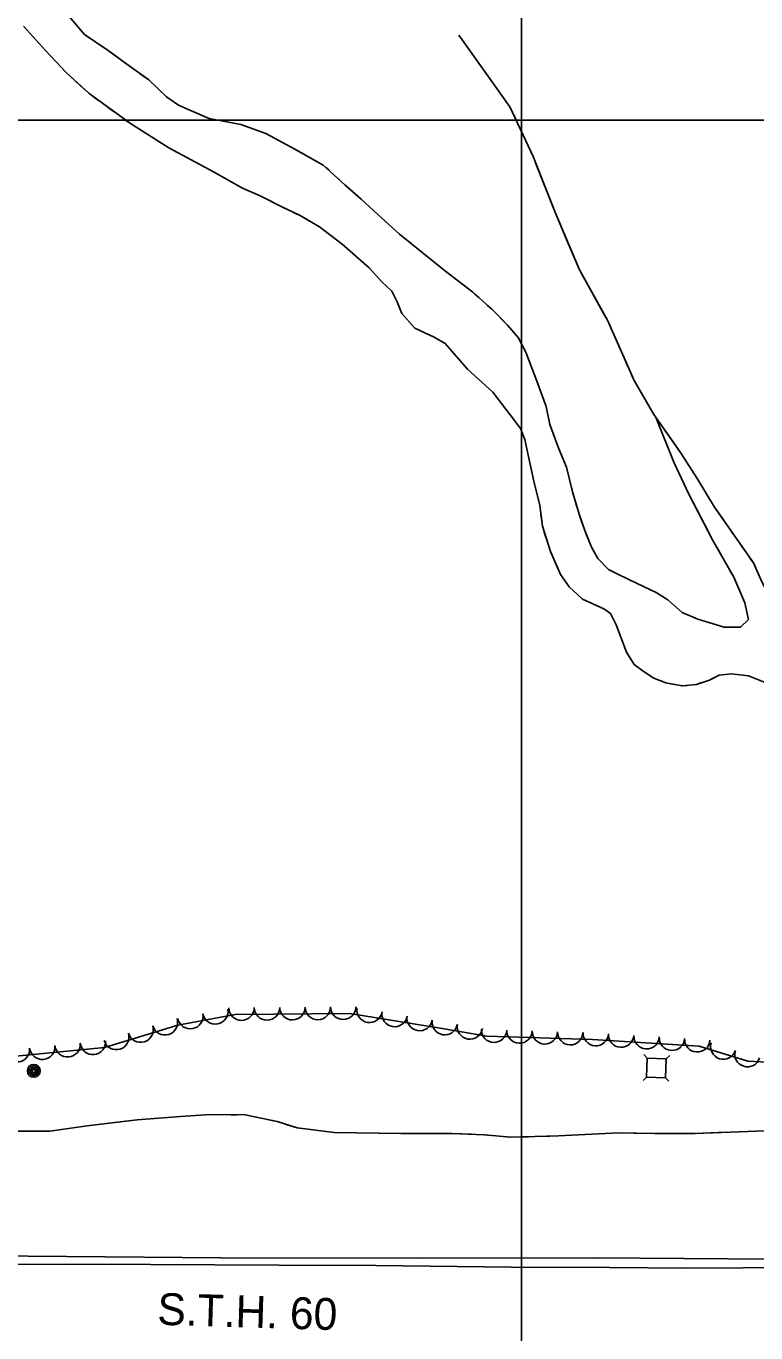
# Model space of a CAD drawing. Extents: x 353423 to 364002, y 127000 to 201942.
# Drawn here: x 359844.4 to 360073.6, y 148118.9 to 148529.5 of the extents above; entities that cross this region are included whole.
import ezdxf

# ---------------------------------------------------------------- set-up
doc = ezdxf.new("R2010")
doc.units = 0
for name, color, linetype in [('E_DTM_SlopeTop', 7, 'Continuous'), ('E_FEN_Generic', 7, 'Continuous'), ('E_LAND_BrushLine', 7, 'Continuous'), ('E_LAND_TreeLine', 7, 'Continuous'), ('E_RW_IP', 7, 'Continuous'), ('E_SGN', 7, 'Continuous'), ('E_STRUCT_WingWall', 7, 'Continuous')]:
    doc.layers.add(name, color=color, linetype=linetype)

msp = doc.modelspace()

# ---------------------------------------------------------------- linework, layer by layer
at = {"layer": 'E_DTM_SlopeTop'}
for points in [[(359440.35, 148147.16), (359490.09, 148146.3), (359554.53, 148145.81), (359624.51, 148145.35), (359689.56, 148144.52), (359760.01, 148143.79), (359832.83, 148143.09), (359905.62, 148142.52), (359967.45, 148142.36), (360023.38, 148142.52), (360078.48, 148142.04), (360100.48, 148142.08), (360134.05, 148142.98), (360182.97, 148144.43), (360226.12, 148146.08), (360255.83, 148149.09), (360282.99, 148152.61), (360316.83, 148157.94), (360344.45, 148162.22)], [(359440.19, 148143.8), (359481.48, 148143.21), (359533.48, 148142.7), (359590.83, 148142.28), (359647.09, 148141.73), (359689.88, 148141.33), (359735.06, 148140.95), (359784.54, 148140.91), (359831.93, 148140.51), (359883.44, 148140.39), (359923.86, 148140.21), (359954.19, 148140.08), (359996.88, 148139.6), (360027.65, 148139.52), (360051.58, 148139.3), (360105.73, 148139.6), (360148.14, 148140.06), (360196.99, 148141.25), (360232.8, 148143.2), (360264.82, 148146.74), (360309.2, 148153.39)]]:
    msp.add_lwpolyline(points, dxfattribs=at)
at = {"layer": 'E_FEN_Generic'}
msp.add_lwpolyline([(359840.15, 148205.81), (359869.02, 148208.6), (359892.11, 148215.57), (359910.12, 148219), (359946.09, 148219.3), (359975.11, 148214.57), (359989.04, 148212.16), (360022.29, 148211.08), (360055.77, 148209.04), (360071.08, 148204.27), (360087.43, 148203.44)], dxfattribs=at)
for centre, start, end in [((359903.84, 148219.93), 190.8022, 10.7869), ((359912.08, 148221.11), 180.4759, 0.4605), ((359920.06, 148221.17), 180.4759, 0.4605), ((359928.04, 148221.24), 180.4759, 0.4605), ((359936.02, 148221.3), 180.4759, 0.4605), ((359944, 148221.37), 180.4759, 0.4605), ((359952.25, 148220.41), 170.7552, 350.7399), ((359960.13, 148219.12), 170.7552, 350.7399), ((359888.04, 148216.52), 196.7902, 16.7749), ((359896, 148218.43), 190.8022, 10.7869), ((359968, 148217.84), 170.7552, 350.7399), ((359975.89, 148216.55), 170.2007, 350.1854), ((359983.76, 148215.19), 170.2007, 350.1854), ((359872.76, 148211.91), 196.7902, 16.7749), ((359880.4, 148214.22), 196.7902, 16.7749), ((359991.36, 148214.18), 178.1543, 358.139), ((359999.34, 148213.92), 178.1543, 358.139), ((360007.31, 148213.66), 178.1543, 358.139), ((360015.29, 148213.4), 178.1543, 358.139), ((360023.32, 148213.11), 176.5155, 356.5002), ((360031.28, 148212.63), 176.5155, 356.5002), ((360039.25, 148212.14), 176.5155, 356.5002), ((360047.21, 148211.66), 176.5155, 356.5002), ((360055.17, 148211.17), 176.5155, 356.5002), ((359841.57, 148208.05), 185.5355, 5.5201), ((359849.51, 148208.81), 185.5355, 5.5201), ((359857.45, 148209.58), 185.5355, 5.5201), ((359865.39, 148210.35), 185.5355, 5.5201), ((360063.32, 148208.88), 162.708, 342.6927), ((360070.93, 148206.5), 162.708, 342.6927)]:
    msp.add_arc(centre, 3.99, start, end, dxfattribs=at)
at = {"layer": 'E_LAND_BrushLine'}
for centre, radius in [((359846.84, 148201.25), 2.02), ((359846.84, 148201.26), 1.52), ((359846.84, 148201.22), 1.01), ((359846.84, 148201.23), 0.502)]:
    msp.add_circle(centre, radius, dxfattribs=at)
at = {"layer": 'E_LAND_TreeLine'}
for p, q in [((360000, 147000), (360000, 149500)), ((360000, 147500), (360000, 149000)), ((360000, 147500), (360000, 149000)), ((358000, 148500), (363000, 148500)), ((359000, 148500), (360500, 148500)), ((360000, 148500), (362000, 148500))]:
    msp.add_line(p, q, dxfattribs=at)
at = {"layer": 'E_SGN'}
for p, q in [((360039.43, 148205.26), (360038.41, 148206.36)), ((360045.43, 148205.06), (360046.53, 148206.08)), ((360038.14, 148198.24), (360039.23, 148199.27)), ((360046.25, 148197.97), (360045.23, 148199.07))]:
    msp.add_line(p, q, dxfattribs=at)
msp.add_lwpolyline([(360039.23, 148199.27), (360045.23, 148199.07), (360045.43, 148205.06), (360039.43, 148205.26)], close=True, dxfattribs=at)
at = {"layer": 'E_STRUCT_WingWall'}
for points in [[(359854.36, 148536.75), (359862.75, 148526.85), (359870.23, 148521.89), (359876.08, 148517.53), (359883.01, 148512.59), (359888.52, 148507.26), (359892.33, 148504.65), (359895.79, 148503.09), (359901.94, 148500.46), (359911.83, 148498.61)], [(359854.36, 148536.75), (359862.75, 148526.85), (359870.23, 148521.89), (359873.15, 148519.72)], [(359903.29, 148483.67), (359889.26, 148491.31), (359877.16, 148498.88), (359864.2, 148508.29), (359857.03, 148514.98), (359850.54, 148521.87), (359843.63, 148529.48)], [(359862.69, 148509.7), (359857.03, 148514.98), (359850.54, 148521.87), (359843.63, 148529.48)], [(360086.78, 148333.8), (360084.08, 148338.04), (360081.2, 148342.97), (360075.07, 148355.64), (360072.77, 148360.91), (360060.6, 148378.33), (360055.13, 148387.42), (360050.11, 148395.27), (360041.54, 148407.44), (360035.34, 148418.15), (360026.99, 148437.07), (360018.17, 148452.94), (360010.47, 148471.23), (360003.61, 148488.55), (360000.52, 148495.22), (359996.36, 148504.11), (359989.93, 148513.1), (359980.29, 148526.63)], [(359995.81, 148504.88), (359989.93, 148513.1), (359980.29, 148526.63)], [(359875.98, 148517.61), (359876.08, 148517.53), (359877.42, 148516.58)], [(359880.29, 148514.53), (359881.73, 148513.5)], [(359884.42, 148511.23), (359885.69, 148510)], [(359867.13, 148506.16), (359865.6, 148507.27)], [(359888.22, 148507.55), (359888.52, 148507.26), (359892.33, 148504.65), (359895.79, 148503.09), (359901.94, 148500.46), (359911.83, 148498.61)], [(359871.73, 148502.82), (359870.2, 148503.93)], [(359876.33, 148499.48), (359874.8, 148500.59)], [(359998.3, 148499.96), (359997.52, 148501.62)], [(359903.29, 148483.67), (359889.26, 148491.31), (359879.51, 148497.41)], [(359911.83, 148498.61), (359919.67, 148495.8), (359927.66, 148491.42), (359932.85, 148488.56), (359937.72, 148485.85), (359944.55, 148479.64), (359949.65, 148475.17), (359954.91, 148470.35), (359961.65, 148464.15)], [(359911.83, 148498.61), (359919.67, 148495.8), (359927.66, 148491.42), (359931.83, 148489.12)], [(360000.65, 148494.95), (360000.52, 148495.22), (359999.87, 148496.62)], [(360002.97, 148489.93), (360002.2, 148491.6)], [(359934.51, 148487.63), (359935.85, 148486.89)], [(360014.45, 148461.77), (360010.47, 148471.23), (360004.41, 148486.53)], [(359952.16, 148453.6), (359943.63, 148461.04), (359936.55, 148466.46), (359930.3, 148470.06), (359924.56, 148472.85), (359917.89, 148476.19), (359912.4, 148478.56), (359903.29, 148483.67)], [(359921.92, 148474.17), (359917.89, 148476.19), (359912.4, 148478.56), (359903.29, 148483.67)], [(359938.4, 148485.23), (359939.54, 148484.2)], [(359941.8, 148482.14), (359942.94, 148481.11)], [(359945.21, 148479.06), (359949.65, 148475.17), (359954.91, 148470.35), (359961.65, 148464.15)], [(359925.79, 148472.25), (359924.56, 148472.85), (359924.5, 148472.88)], [(359929.69, 148470.36), (359928.39, 148470.99)], [(359933.46, 148468.24), (359932.21, 148468.96)], [(359952.16, 148453.6), (359943.63, 148461.04), (359936.55, 148466.46), (359935.96, 148466.8)], [(359961.65, 148464.15), (359976.24, 148452.37), (359984.65, 148445.92), (359991.01, 148440.24), (359995.59, 148435.58), (359998.92, 148431.71), (360001.34, 148427.08), (360004.65, 148418.29), (360007.68, 148410)], [(359961.65, 148464.15), (359976.24, 148452.37), (359982.36, 148447.68)], [(360026.5, 148437.95), (360018.17, 148452.94), (360014.45, 148461.77)], [(359997.8, 148405.62), (359990.94, 148414.49), (359982.97, 148421.67), (359976.01, 148429.77), (359972.53, 148431.75), (359966.5, 148434.59), (359962.41, 148439.24), (359960.95, 148442.84), (359959.26, 148446.27), (359956.17, 148449.18), (359952.16, 148453.6)], [(359966.79, 148434.45), (359966.5, 148434.59), (359962.41, 148439.24), (359960.95, 148442.84), (359959.26, 148446.27), (359956.17, 148449.18), (359952.16, 148453.6)], [(359985.22, 148445.42), (359986.58, 148444.2)], [(359989.3, 148441.77), (359990.66, 148440.55)], [(359993.24, 148437.97), (359994.52, 148436.67)], [(359971.37, 148432.29), (359969.84, 148433.01)], [(359996.97, 148433.98), (359998.92, 148431.71), (360001.34, 148427.08), (360004.65, 148418.29), (360007.68, 148410)], [(360028.82, 148432.93), (360028.07, 148434.62)], [(359975.81, 148429.88), (359974.34, 148430.71)], [(360031.05, 148427.88), (360030.31, 148429.56)], [(359979.15, 148426.11), (359978.05, 148427.39)], [(359997.8, 148405.62), (359990.94, 148414.49), (359982.97, 148421.67), (359981.35, 148423.55)], [(360033.28, 148422.82), (360032.54, 148424.5)], [(360048.99, 148396.86), (360041.54, 148407.44), (360035.34, 148418.15), (360034.77, 148419.44)], [(360007.68, 148410), (360008.82, 148404.32), (360011.71, 148396.65), (360014.1, 148390.92), (360015.98, 148383.23), (360018.05, 148376.17), (360019.85, 148371.06), (360021.93, 148365.75), (360023.9, 148362.27), (360027.25, 148358.73), (360030.23, 148357.29), (360036.3, 148354.35)], [(360007.68, 148410), (360008.82, 148404.32), (360011.71, 148396.65), (360014.1, 148390.92), (360014.95, 148387.46)], [(360029.73, 148341.42), (360027.92, 148344.98), (360025.85, 148346.44), (360022.33, 148348.04), (360019.12, 148349.42), (360014.94, 148353.35), (360012.23, 148357.16), (360009.06, 148364.44), (360006.53, 148372.39), (360005.7, 148378.86), (360003.89, 148386.49), (360002.25, 148393.8), (360000.99, 148399.57), (359999.66, 148403.09), (359997.8, 148405.62)], [(360005.5, 148379.69), (360003.89, 148386.49), (360002.25, 148393.8), (360000.99, 148399.57), (359999.66, 148403.09), (359997.8, 148405.62)], [(360042.29, 148406.37), (360047.85, 148392.48), (360052.55, 148382.48), (360059.96, 148368.14), (360066.62, 148356.33), (360070.1, 148348.34), (360071.21, 148343.03), (360068.74, 148340.62), (360063.59, 148340.67), (360055.36, 148343.21), (360050.45, 148345.3), (360045.93, 148349.25), (360042.22, 148351.52), (360036.3, 148354.35)], [(360042.29, 148406.37), (360047.85, 148392.48), (360052.55, 148382.48), (360058.8, 148370.38)], [(360063.38, 148374.35), (360060.6, 148378.33), (360055.13, 148387.42), (360050.11, 148395.27), (360048.99, 148396.86)], [(360015.73, 148384.28), (360015.98, 148383.23), (360016.14, 148382.69)], [(360006.31, 148374.11), (360006.07, 148375.98)], [(360017.06, 148379.55), (360017.52, 148377.98)], [(360018.51, 148374.86), (360019.06, 148373.31)], [(360007.72, 148368.66), (360007.14, 148370.46)], [(360020.17, 148370.23), (360021.93, 148365.75), (360023.9, 148362.27), (360027.25, 148358.73), (360030.23, 148357.29), (360036.3, 148354.35)], [(360066.54, 148369.81), (360065.49, 148371.33)], [(360009.55, 148363.33), (360009.06, 148364.44), (360008.86, 148365.08)], [(360061.4, 148365.58), (360062.74, 148363.2)], [(360069.71, 148365.28), (360068.66, 148366.79)], [(360029.73, 148341.42), (360027.92, 148344.98), (360025.85, 148346.44), (360022.33, 148348.04), (360019.12, 148349.42), (360014.94, 148353.35), (360012.23, 148357.16), (360011.05, 148359.88)], [(360072.84, 148360.73), (360072.77, 148360.91), (360071.82, 148362.26)], [(360065.43, 148358.44), (360066.62, 148356.33), (360066.75, 148356.05)], [(360071.17, 148343.19), (360071.21, 148343.03), (360068.74, 148340.62), (360063.59, 148340.67), (360055.36, 148343.21), (360050.45, 148345.3), (360045.93, 148349.25), (360042.22, 148351.52), (360036.3, 148354.35)], [(360068.92, 148351.03), (360070.02, 148348.53)], [(360029.73, 148341.42), (360032.9, 148332.84), (360035.39, 148328.98), (360038.16, 148326.83), (360041.47, 148324.64), (360045.32, 148323.12), (360050.39, 148322.21), (360054.87, 148322.64), (360058.95, 148324.01), (360062.02, 148325.58), (360065.93, 148326.04), (360071.28, 148325.41), (360081.14, 148321.38)], [(360029.73, 148341.42), (360032.9, 148332.84), (360035.39, 148328.98), (360038.16, 148326.83), (360041.47, 148324.64), (360042.9, 148324.08)], [(360045.85, 148323.03), (360047.39, 148322.75)], [(360050.48, 148322.22), (360052.04, 148322.37)], [(360055.15, 148322.73), (360056.64, 148323.23)], [(360059.57, 148324.33), (360062.02, 148325.58), (360065.93, 148326.04), (360071.28, 148325.41), (360081.14, 148321.38)], [(359840.66, 148182.27), (359851.91, 148182.33), (359863.56, 148184), (359879.33, 148185.88), (359892.9, 148186.91), (359902.32, 148187.49), (359913.16, 148187.43), (359923.23, 148185.35), (359929.53, 148183.31), (359941.11, 148181.88), (359962.12, 148181.58), (359978.07, 148181.59), (359988.36, 148181.14), (359996.66, 148180.4), (360011.57, 148180.83), (360030.46, 148181.76), (360041.77, 148181.54), (360054.55, 148181.57), (360070.99, 148182.2), (360081.02, 148182.63), (360097.85, 148183.24), (360106.88, 148183.77), (360115.14, 148185.3)], [(359875.75, 148185.45), (359879.33, 148185.88), (359892.9, 148186.91), (359902.32, 148187.49), (359904.72, 148187.48)], [(359908.72, 148187.45), (359910.73, 148187.44)], [(359914.7, 148187.11), (359916.66, 148186.71)], [(359846.91, 148182.3), (359851.91, 148182.33), (359863.56, 148184), (359875.75, 148185.45)], [(359920.59, 148185.9), (359922.55, 148185.49)], [(359926.38, 148184.33), (359929.53, 148183.31), (359941.11, 148181.88), (359955.17, 148181.68)], [(359955.17, 148181.68), (359962.12, 148181.58), (359978.07, 148181.59), (359984.21, 148181.32)], [(359988.21, 148181.14), (359988.36, 148181.14), (359990.2, 148180.97)], [(359994.19, 148180.62), (359996.19, 148180.44)], [(360000.19, 148180.5), (360002.19, 148180.56)], [(360006.2, 148180.68), (360011.57, 148180.83), (360030.46, 148181.76), (360035.22, 148181.67)], [(360035.22, 148181.67), (360041.77, 148181.54), (360054.55, 148181.57), (360064.25, 148181.94)], [(360068.26, 148182.1), (360070.26, 148182.18)]]:
    msp.add_lwpolyline(points, dxfattribs=at)

# ---------------------------------------------------------------- texts
at = {"layer": 'E_RW_IP'}
msp.add_text('S.T.H. 60', height=10, rotation=358.2511, dxfattribs=at).set_placement((359885.54, 148121.5))

doc.saveas('drawing.dxf')
